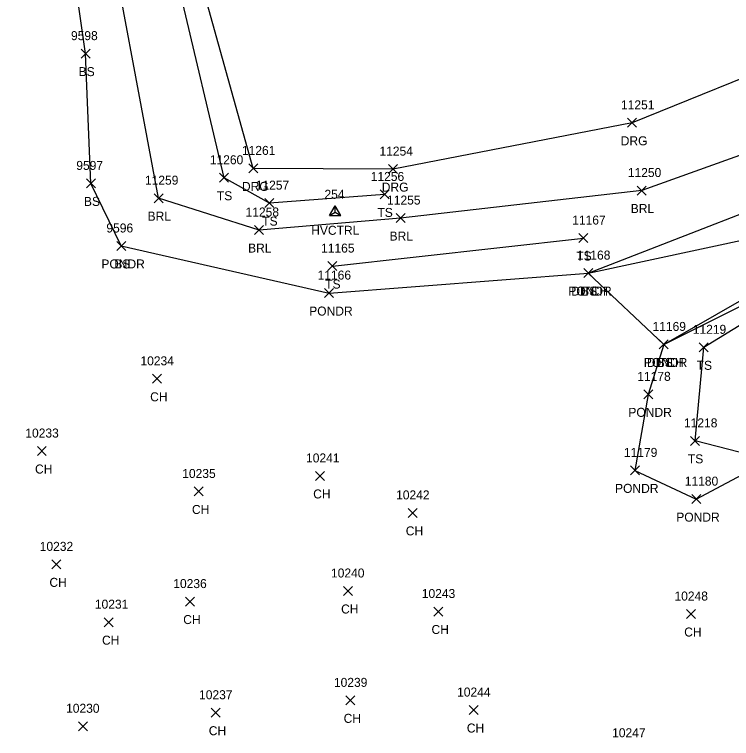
# Model space of a CAD drawing. Extents: x 1769141 to 1770911, y 735471 to 741449.
# Drawn here: x 1770287.6 to 1770447, y 739212.8 to 739373.7 of the extents above; entities that cross this region are included whole.
import ezdxf

# ---------------------------------------------------------------- set-up
doc = ezdxf.new("R2010")
doc.units = 0
for name, color, linetype in [('C_A', 7, 'Continuous'), ('C_I', 7, 'Continuous'), ('CPSM', 7, 'Continuous'), ('D_A', 7, 'Continuous'), ('D_I', 7, 'Continuous'), ('D_TIC', 7, 'Continuous'), ('DD', 7, 'Continuous'), ('L_A', 7, 'Continuous'), ('L_I', 7, 'Continuous'), ('L_TIC', 7, 'Continuous'), ('LABL', 7, 'Continuous'), ('LAWE', 7, 'Continuous'), ('LELB', 7, 'Continuous'), ('R_A', 7, 'Continuous'), ('R_I', 7, 'Continuous'), ('R_TIC', 7, 'Continuous'), ('RDG', 7, 'Continuous')]:
    doc.layers.add(name, color=color, linetype=linetype)

msp = doc.modelspace()

# ---------------------------------------------------------------- linework, layer by layer
at = {"layer": 'CPSM'}
for p, q in [((1770357.66, 739329.01), (1770358.91, 739331.18)), ((1770360.16, 739329.01), (1770358.91, 739331.18)), ((1770358.91, 739329.73), (1770358.91, 739331.18)), ((1770357.66, 739329.01), (1770358.91, 739329.73)), ((1770357.66, 739329.01), (1770360.16, 739329.01)), ((1770358.91, 739329.73), (1770358.91, 739329.73)), ((1770358.91, 739329.73), (1770360.16, 739329.01))]:
    msp.add_line(p, q, dxfattribs=at)
at = {"layer": 'D_TIC'}
for points in [[(1770414.17, 739315.22), (1770416.17, 739317.22)], [(1770416.17, 739315.22), (1770414.17, 739317.22)], [(1770430.97, 739299.36), (1770432.97, 739301.36)], [(1770432.97, 739299.36), (1770430.97, 739301.36)]]:
    msp.add_lwpolyline(points, dxfattribs=at)
at = {"layer": 'DD'}
for points in [[(1770415.17, 739316.22), (1770477.65, 739329.63), (1770527.01, 739339.16), (1770575.27, 739343.98)], [(1770431.97, 739300.36), (1770479.12, 739327.34), (1770528.18, 739336.23), (1770575.52, 739341.04)]]:
    msp.add_lwpolyline(points, dxfattribs=at)
at = {"layer": 'L_TIC'}
for points in [[(1770302.46, 739364), (1770304.46, 739366)], [(1770304.46, 739364), (1770302.46, 739366)], [(1770333.22, 739336.41), (1770335.22, 739338.41)], [(1770335.22, 739336.41), (1770333.22, 739338.41)], [(1770303.64, 739335.15), (1770305.64, 739337.15)], [(1770305.64, 739335.15), (1770303.64, 739337.15)], [(1770426.09, 739333.57), (1770428.09, 739335.57)], [(1770428.09, 739333.57), (1770426.09, 739335.57)], [(1770318.68, 739331.87), (1770320.68, 739333.87)], [(1770320.68, 739331.87), (1770318.68, 739333.87)], [(1770368.91, 739332.7), (1770370.91, 739334.7)], [(1770370.91, 739332.7), (1770368.91, 739334.7)], [(1770343.3, 739330.77), (1770345.3, 739332.77)], [(1770345.3, 739330.77), (1770343.3, 739332.77)], [(1770372.48, 739327.45), (1770374.48, 739329.45)], [(1770374.48, 739327.45), (1770372.48, 739329.45)], [(1770341.03, 739324.79), (1770343.03, 739326.79)], [(1770343.03, 739324.79), (1770341.03, 739326.79)], [(1770413.12, 739323.01), (1770415.12, 739325.01)], [(1770415.12, 739323.01), (1770413.12, 739325.01)], [(1770310.39, 739321.25), (1770312.39, 739323.25)], [(1770312.39, 739321.25), (1770310.39, 739323.25)], [(1770310.39, 739321.25), (1770312.39, 739323.25)], [(1770312.39, 739321.25), (1770310.39, 739323.25)], [(1770357.3, 739316.78), (1770359.3, 739318.78)], [(1770359.3, 739316.78), (1770357.3, 739318.78)], [(1770414.17, 739315.22), (1770416.17, 739317.22)], [(1770416.17, 739315.22), (1770414.17, 739317.22)], [(1770414.17, 739315.22), (1770416.17, 739317.22)], [(1770416.17, 739315.22), (1770414.17, 739317.22)], [(1770356.58, 739310.78), (1770358.58, 739312.78)], [(1770358.58, 739310.78), (1770356.58, 739312.78)], [(1770356.58, 739310.78), (1770358.58, 739312.78)], [(1770358.58, 739310.78), (1770356.58, 739312.78)], [(1770430.97, 739299.36), (1770432.97, 739301.36)], [(1770432.97, 739299.36), (1770430.97, 739301.36)], [(1770430.97, 739299.36), (1770432.97, 739301.36)], [(1770432.97, 739299.36), (1770430.97, 739301.36)], [(1770439.87, 739298.72), (1770441.87, 739300.72)], [(1770441.87, 739298.72), (1770439.87, 739300.72)], [(1770318.31, 739291.72), (1770320.31, 739293.72)], [(1770320.31, 739291.72), (1770318.31, 739293.72)], [(1770427.53, 739288.27), (1770429.53, 739290.27)], [(1770429.53, 739288.27), (1770427.53, 739290.27)], [(1770437.92, 739277.93), (1770439.92, 739279.93)], [(1770439.92, 739277.93), (1770437.92, 739279.93)], [(1770292.72, 739275.67), (1770294.72, 739277.67)], [(1770294.72, 739275.67), (1770292.72, 739277.67)], [(1770424.57, 739271.37), (1770426.57, 739273.37)], [(1770426.57, 739271.37), (1770424.57, 739273.37)], [(1770354.55, 739270.13), (1770356.55, 739272.13)], [(1770356.55, 739270.13), (1770354.55, 739272.13)], [(1770327.6, 739266.68), (1770329.6, 739268.68)], [(1770329.6, 739266.68), (1770327.6, 739268.68)], [(1770438.19, 739264.98), (1770440.19, 739266.98)], [(1770440.19, 739264.98), (1770438.19, 739266.98)], [(1770375.14, 739261.92), (1770377.14, 739263.92)], [(1770377.14, 739261.92), (1770375.14, 739263.92)], [(1770295.92, 739250.48), (1770297.92, 739252.48)], [(1770297.92, 739250.48), (1770295.92, 739252.48)], [(1770360.75, 739244.56), (1770362.75, 739246.56)], [(1770362.75, 739244.56), (1770360.75, 739246.56)], [(1770325.67, 739242.21), (1770327.67, 739244.21)], [(1770327.67, 739242.21), (1770325.67, 739244.21)], [(1770380.85, 739240), (1770382.85, 739242)], [(1770382.85, 739240), (1770380.85, 739242)], [(1770437.02, 739239.44), (1770439.02, 739241.44)], [(1770439.02, 739239.44), (1770437.02, 739241.44)], [(1770307.61, 739237.63), (1770309.61, 739239.63)], [(1770309.61, 739237.63), (1770307.61, 739239.63)], [(1770361.33, 739220.25), (1770363.33, 739222.25)], [(1770363.33, 739220.25), (1770361.33, 739222.25)], [(1770331.34, 739217.5), (1770333.34, 739219.5)], [(1770333.34, 739217.5), (1770331.34, 739219.5)], [(1770388.7, 739218.1), (1770390.7, 739220.1)], [(1770390.7, 739218.1), (1770388.7, 739220.1)], [(1770301.87, 739214.49), (1770303.87, 739216.49)], [(1770303.87, 739214.49), (1770301.87, 739216.49)]]:
    msp.add_lwpolyline(points, dxfattribs=at)
at = {"layer": 'LABL'}
msp.add_lwpolyline([(1770562.34, 739361.76), (1770516.08, 739353.82), (1770467.38, 739349), (1770427.09, 739334.57), (1770373.48, 739328.45), (1770342.03, 739325.79), (1770319.68, 739332.87), (1770306.84, 739401.56), (1770309.6, 739450.67), (1770315.73, 739476.29), (1770304.71, 739488.57)], dxfattribs=at)
at = {"layer": 'LAWE'}
for points in [[(1770311.39, 739322.25), (1770357.58, 739311.78)], [(1770357.58, 739311.78), (1770415.17, 739316.22), (1770431.97, 739300.36), (1770428.53, 739289.27), (1770425.57, 739272.37), (1770439.19, 739265.98), (1770452.83, 739273.25), (1770467.87, 739247.93), (1770476.51, 739221.69), (1770485.42, 739210.95), (1770490.53, 739191.41), (1770475.17, 739167.25), (1770406.84, 739174.9), (1770365.65, 739181.3), (1770336.27, 739188.38), (1770313.94, 739188.07)]]:
    msp.add_lwpolyline(points, dxfattribs=at)
at = {"layer": 'LELB'}
for points in [[(1770311.39, 739322.25), (1770304.64, 739336.15), (1770303.46, 739365), (1770298.91, 739396.83), (1770299.27, 739435.3), (1770284.41, 739528.87), (1770283.52, 739563.23), (1770282.13, 739583.35), (1770284.52, 739625.07), (1770286.61, 739663.26), (1770289.25, 739687.64), (1770283.78, 739695.31), (1770270.48, 739695.01), (1770266.61, 739701.38), (1770272.01, 739730.06), (1770270.34, 739764.3), (1770262.02, 739792.57), (1770253.3, 739830.8)], [(1770369.91, 739333.7), (1770344.3, 739331.77), (1770334.22, 739337.41), (1770324.38, 739379.12), (1770318.22, 739397.29), (1770322.92, 739401.17)], [(1770415.17, 739316.22), (1770473.95, 739339.03), (1770526.29, 739343.77), (1770574.84, 739348.83)], [(1770431.97, 739300.36), (1770480.12, 739324.45), (1770527.92, 739331.27), (1770575.53, 739337.96)], [(1770494.6, 739214.31), (1770479.63, 739221.77), (1770481.4, 739241.87), (1770460.83, 739273.27), (1770438.92, 739278.93), (1770440.87, 739299.72), (1770457.17, 739309.77), (1770482.08, 739316.5), (1770530.43, 739322.81), (1770574.85, 739329.8)], [(1770358.3, 739317.78), (1770414.12, 739324.01)]]:
    msp.add_lwpolyline(points, dxfattribs=at)
at = {"layer": 'R_TIC'}
for points in [[(1770423.91, 739348.62), (1770425.91, 739350.62)], [(1770425.91, 739348.62), (1770423.91, 739350.62)], [(1770339.71, 739338.49), (1770341.71, 739340.49)], [(1770341.71, 739338.49), (1770339.71, 739340.49)], [(1770370.79, 739338.33), (1770372.79, 739340.33)], [(1770372.79, 739338.33), (1770370.79, 739340.33)]]:
    msp.add_lwpolyline(points, dxfattribs=at)
at = {"layer": 'RDG'}
msp.add_lwpolyline([(1770559.85, 739374.9), (1770513.36, 739364.79), (1770462.64, 739364.9), (1770424.91, 739349.62), (1770371.79, 739339.33), (1770340.71, 739339.49), (1770329.56, 739379.42), (1770322.92, 739401.17), (1770331.86, 739418.34), (1770389.33, 739431.62)], dxfattribs=at)

# ---------------------------------------------------------------- texts
at = {"layer": 'C_A'}
msp.add_text('HVCTRL', height=2, dxfattribs=at).set_placement((1770353.6, 739324.73))
at = {"layer": 'C_I'}
msp.add_text('254', height=2, dxfattribs=at).set_placement((1770356.54, 739332.73))
at = {"layer": 'D_A'}
for p in [(1770411.41, 739311.22), (1770428.21, 739295.36)]:
    msp.add_text('DITCH', height=2, dxfattribs=at).set_placement(p)
at = {"layer": 'D_I'}
for s, p in [('11168', (1770412.67, 739319.22)), ('11169', (1770429.46, 739303.36))]:
    msp.add_text(s, height=2, dxfattribs=at).set_placement(p)
at = {"layer": 'L_A'}
for s, p in [('BS', (1770301.9, 739360)), ('TS', (1770332.63, 739332.41)), ('BS', (1770303.08, 739331.15)), ('TS', (1770368.32, 739328.7)), ('BRL', (1770424.63, 739329.57)), ('BRL', (1770317.22, 739327.87)), ('TS', (1770342.71, 739326.77)), ('BRL', (1770371.02, 739323.45)), ('BRL', (1770339.57, 739320.79)), ('TS', (1770412.53, 739319.01)), ('PONDR', (1770306.96, 739317.25)), ('BS', (1770309.83, 739317.25)), ('TS', (1770356.71, 739312.78)), ('PONDR', (1770410.74, 739311.22)), ('BS', (1770413.61, 739311.22)), ('PONDR', (1770353.15, 739306.78)), ('PONDR', (1770353.15, 739306.78)), ('PONDR', (1770427.54, 739295.36)), ('BS', (1770430.41, 739295.36)), ('TS', (1770439.28, 739294.72)), ('CH', (1770317.8, 739287.72)), ('PONDR', (1770424.1, 739284.27)), ('TS', (1770437.33, 739273.93)), ('CH', (1770292.21, 739271.67)), ('PONDR', (1770421.14, 739267.37)), ('CH', (1770354.04, 739266.13)), ('CH', (1770327.09, 739262.68)), ('PONDR', (1770434.75, 739260.98)), ('CH', (1770374.62, 739257.92)), ('CH', (1770295.41, 739246.48)), ('CH', (1770360.24, 739240.56)), ('CH', (1770325.15, 739238.21)), ('CH', (1770380.34, 739236)), ('CH', (1770436.51, 739235.44)), ('CH', (1770307.1, 739233.63)), ('CH', (1770360.81, 739216.25)), ('CH', (1770388.19, 739214.1)), ('CH', (1770330.83, 739213.5))]:
    msp.add_text(s, height=2, dxfattribs=at).set_placement(p)
at = {"layer": 'L_I'}
for s, p in [('9598', (1770300.2, 739368)), ('11260', (1770331.06, 739340.41)), ('9597', (1770301.38, 739339.15)), ('11256', (1770366.83, 739336.7)), ('11250', (1770423.98, 739337.57)), ('11259', (1770316.64, 739335.87)), ('11257', (1770341.27, 739334.77)), ('11255', (1770370.46, 739331.45)), ('11258', (1770339.01, 739328.79)), ('11167', (1770411.62, 739327.01)), ('9596', (1770308.07, 739325.25)), ('9596', (1770308.07, 739325.25)), ('11165', (1770355.79, 739320.78)), ('11168', (1770412.67, 739319.22)), ('11168', (1770412.67, 739319.22)), ('11166', (1770355.02, 739314.78)), ('11166', (1770355.02, 739314.78)), ('11169', (1770429.46, 739303.36)), ('11169', (1770429.46, 739303.36)), ('11219', (1770438.41, 739302.72)), ('10234', (1770315.64, 739295.72)), ('11178', (1770426.08, 739292.27)), ('11218', (1770436.46, 739281.93)), ('10233', (1770290.05, 739279.67)), ('11179', (1770423.11, 739275.37)), ('10241', (1770352.45, 739274.13)), ('10235', (1770324.93, 739270.68)), ('11180', (1770436.64, 739268.98)), ('10242', (1770372.47, 739265.92)), ('10232', (1770293.25, 739254.48)), ('10240', (1770358, 739248.56)), ('10236', (1770322.94, 739246.21)), ('10243', (1770378.18, 739244)), ('10248', (1770434.35, 739243.44)), ('10231', (1770305.51, 739241.63)), ('10239', (1770358.65, 739224.25)), ('10237', (1770328.67, 739221.5)), ('10244', (1770386.03, 739222.1)), ('10230', (1770299.11, 739218.49)), ('10247', (1770420.49, 739213.05))]:
    msp.add_text(s, height=2, dxfattribs=at).set_placement(p)
at = {"layer": 'R_A'}
for p in [(1770422.4, 739344.62), (1770338.2, 739334.49), (1770369.28, 739334.33)]:
    msp.add_text('DRG', height=2, dxfattribs=at).set_placement(p)
at = {"layer": 'R_I'}
for s, p in [('11251', (1770422.46, 739352.62)), ('11261', (1770338.2, 739342.49)), ('11254', (1770368.77, 739342.33))]:
    msp.add_text(s, height=2, dxfattribs=at).set_placement(p)

doc.saveas('drawing.dxf')
